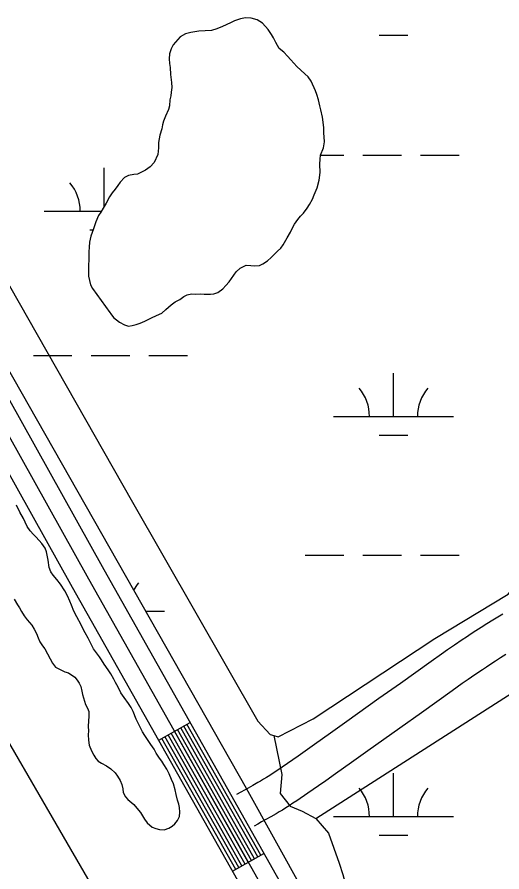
# Model space of a CAD drawing. Extents: x 3177185 to 3215018, y 812988 to 838321.
# Drawn here: x 3188139 to 3188542, y 833092 to 833803 of the extents above; entities that cross this region are included whole.
import ezdxf

# ---------------------------------------------------------------- set-up
doc = ezdxf.new("R2010")
doc.units = 0
for name, color, linetype in [('V-LEVE-TOET', 7, 'Continuous'), ('V-ROAD-CNTR', 7, 'Continuous'), ('V-TOPO-SHOR', 7, 'Continuous'), ('V-WETL-SWMP', 7, 'Continuous')]:
    doc.layers.add(name, color=color, linetype=linetype)

msp = doc.modelspace()

# ---------------------------------------------------------------- linework, layer by layer
at = {"layer": 'V-LEVE-TOET'}
msp.add_lwpolyline([(3187577.88, 834155.85), (3187883.42, 833643.85), (3188049.82, 833341.58), (3188238.33, 833016.73), (3188405.34, 832724.96), (3188592.72, 832391.62), (3188808.29, 832017.06), (3189000.33, 831685.06), (3189161.27, 831409.93), (3189321.89, 831131.63)], dxfattribs=at)
at = {"layer": 'V-ROAD-CNTR'}
for p, q in [((3188257.07, 833201.61), (3188283.2, 833216.35)), ((3188318.46, 833092.73), (3188344.59, 833107.46))]:
    msp.add_line(p, q, dxfattribs=at)
for points in [[(3187154.46, 835210.68), (3188198.58, 833335.9), (3188523.21, 832760.12), (3189009.27, 831902.07), (3189884.71, 830351.6)], [(3189871.27, 830344.91), (3188996.21, 831894.69), (3188510.15, 832752.74), (3188185.49, 833328.56), (3187141.35, 835203.39)], [(3189898.16, 830358.29), (3189022.32, 831909.46), (3188536.27, 832767.5), (3188211.66, 833343.23), (3187206.26, 835148.51)], [(3188543.13, 833306.34), (3188540.29, 833304.67), (3188534.89, 833301.42), (3188529.85, 833298.32), (3188525.17, 833295.37), (3188520.82, 833292.57), (3188516.76, 833289.92), (3188512.98, 833287.41), (3188509.45, 833285.04), (3188502.9, 833280.59), (3188497.2, 833276.65), (3188492.24, 833273.18), (3188483.63, 833267.1), (3188458.04, 833248.87), (3188440.16, 833236.16), (3188413.4, 833217.04), (3188400.03, 833207.51), (3188386.67, 833198.01), (3188378.82, 833192.47), (3188372.93, 833188.36), (3188364.02, 833182.2)], [(3188545.73, 833272.86), (3188541.28, 833270.06), (3188537.13, 833267.39), (3188533.25, 833264.86), (3188529.62, 833262.45), (3188526.24, 833260.18), (3188519.87, 833255.85), (3188514.33, 833252.02), (3188509.49, 833248.63), (3188500.99, 833242.63), (3188475.43, 833224.43), (3188457.57, 833211.73), (3188430.83, 833192.63), (3188417.43, 833183.07), (3188404, 833173.52), (3188396.05, 833167.92), (3188390.05, 833163.73), (3188381.08, 833157.52)], [(3188334.14, 833101.57), (3188272.75, 833210.45)], [(3188336.75, 833103.04), (3188275.36, 833211.93)], [(3188339.36, 833104.52), (3188277.97, 833213.4)], [(3188341.98, 833105.99), (3188280.59, 833214.88)], [(3188321.07, 833094.2), (3188259.68, 833203.09)], [(3188323.68, 833095.68), (3188262.29, 833204.56)], [(3188326.3, 833097.15), (3188264.91, 833206.03)], [(3188328.91, 833098.62), (3188267.52, 833207.51)], [(3188331.52, 833100.1), (3188270.13, 833208.98)], [(3188364.09, 833182.25), (3188355.16, 833176.15), (3188352.17, 833174.15), (3188349.37, 833172.33), (3188346.71, 833170.64), (3188344.2, 833169.09), (3188341.83, 833167.65), (3188339.61, 833166.33), (3188335.34, 833163.85), (3188331.59, 833161.74), (3188328.28, 833159.91), (3188325.38, 833158.34), (3188321.85, 833156.48)], [(3188381.01, 833157.47), (3188371.96, 833151.3), (3188368.69, 833149.11), (3188365.57, 833147.08), (3188362.64, 833145.22), (3188359.88, 833143.51), (3188357.28, 833141.93), (3188354.81, 833140.47), (3188350.24, 833137.81), (3188346.2, 833135.53), (3188342.65, 833133.58), (3188339.52, 833131.89), (3188336.36, 833130.22)]]:
    msp.add_lwpolyline(points, dxfattribs=at)
at = {"layer": 'V-TOPO-SHOR'}
for points in [[(3187967.94, 833840.71), (3188040.79, 833730.96), (3188116.81, 833607.79), (3188235.35, 833399.53), (3188339.54, 833217.31), (3188349.67, 833206.24), (3188352.8, 833205.42)], [(3188352.8, 833205.42), (3188356.4, 833204.46), (3188385.53, 833219.33), (3188486.52, 833286.2), (3188547.6, 833322.92), (3188566.62, 833345.48), (3188588.77, 833361.87), (3188614.56, 833373.35), (3188640.61, 833382.78), (3188682.39, 833402.09), (3188705.38, 833403.48), (3188730.9, 833417.82), (3188790.18, 833451.68), (3188871.2, 833478.67), (3188910.7, 833485.82), (3188977.08, 833492.59), (3189061.53, 833504.08), (3189084.77, 833508.84)], [(3188141.76, 833391.25), (3188138.9, 833397.07)], [(3188196.33, 833231.15), (3188198.01, 833228.32), (3188198.86, 833225.33), (3188199.04, 833221.32), (3188198.73, 833217.66), (3188198.41, 833212.99), (3188198.6, 833209.32), (3188198.44, 833206.15), (3188198.63, 833201.66), (3188199.15, 833197.49), (3188201.17, 833192.66), (3188203.02, 833189.01), (3188204.87, 833186.51), (3188206.88, 833184.19), (3188209.55, 833182.37), (3188213.73, 833180.22), (3188217.24, 833177.74), (3188220.93, 833174.42), (3188222.77, 833171.59), (3188224.95, 833168.1), (3188226.3, 833164.78), (3188227.15, 833161.11), (3188227.5, 833158.11), (3188229.35, 833154.62), (3188231.36, 833152.3), (3188236.38, 833148.15), (3188238.89, 833145.17), (3188241.91, 833141.51), (3188245.27, 833136.03), (3188247.45, 833132.87), (3188251.64, 833129.22), (3188254.64, 833128.07), (3188257.81, 833127.42), (3188261.48, 833126.93), (3188265.47, 833128.45), (3188268.3, 833130.13), (3188270.62, 833132.14), (3188272.78, 833134.82), (3188274.43, 833138.16), (3188274.75, 833141.66), (3188274.23, 833145.49), (3188273.71, 833148.49), (3188272.7, 833151.65), (3188271.51, 833156.31), (3188270.66, 833160.31), (3188269.31, 833165.31), (3188267.79, 833168.97), (3188265.77, 833173.62), (3188263.75, 833177.62), (3188261.4, 833181.27), (3188259.72, 833184.27), (3188257.87, 833186.76), (3188255.02, 833190.91), (3188253.17, 833194.23), (3188250.65, 833198.06), (3188247.8, 833202.21), (3188245.62, 833205.37), (3188243.6, 833208.69), (3188239.9, 833215.68), (3188238.39, 833219.01), (3188235.86, 833225.33), (3188234.18, 833228.82), (3188231.83, 833231.98), (3188228.31, 833237.13), (3188225.62, 833240.95), (3188223.27, 833245.77), (3188221.25, 833249.6), (3188219.73, 833252.26), (3188217.21, 833256.91), (3188215.03, 833260.07), (3188211.84, 833264.72), (3188209.49, 833268.38), (3188207.82, 833270.87), (3188202.95, 833277.68), (3188200.26, 833282.51), (3188198.41, 833286.33), (3188196.06, 833290.99), (3188194.38, 833293.81), (3188192.52, 833297.64), (3188189, 833304.29), (3188186.64, 833308.95), (3188184.45, 833313.94), (3188183.1, 833317.1), (3188181.25, 833321.76), (3188179.06, 833325.91), (3188175.37, 833331.4), (3188172.52, 833335.22), (3188169.33, 833338.87), (3188167.49, 833341.53), (3188165.97, 833345.19), (3188165.11, 833351.19), (3188163.75, 833358.35), (3188162.73, 833361.18), (3188160.05, 833365.16), (3188155.19, 833370.48), (3188153.01, 833372.8), (3188150.33, 833375.79), (3188147.81, 833379.44), (3188145.96, 833382.94), (3188144.61, 833386.1), (3188141.76, 833391.25)], [(3188387.74, 833136.58), (3188585.7, 833263.24), (3188706.58, 833330.4), (3188760.31, 833352.79), (3188807.45, 833346.48)], [(3188136.92, 833318.89), (3188139.78, 833314.23), (3188141.45, 833311.57), (3188143.14, 833308.75), (3188145.15, 833305.09), (3188147.83, 833301.6), (3188151.69, 833297.28), (3188153.54, 833293.96), (3188155.39, 833290.3), (3188156.74, 833286.64), (3188158.25, 833283.31), (3188160.43, 833280.16), (3188162.28, 833277.5)], [(3188162.28, 833277.5), (3188164.63, 833273.51), (3188166.98, 833269.35), (3188168.83, 833265.53), (3188171.35, 833262.37), (3188174.69, 833260.55), (3188179.04, 833258.57), (3188182.04, 833257.59), (3188187.39, 833254.11), (3188189.4, 833251.62), (3188191.08, 833249.13), (3188192.26, 833246.3), (3188193.28, 833242.47), (3188193.79, 833239.47), (3188196.33, 833231.15)], [(3188352.8, 833205.42), (3188359.4, 833173.15), (3188358.19, 833157.38), (3188366.5, 833146.82), (3188376.34, 833142.47), (3188387.74, 833136.58), (3188398.13, 833124.22), (3188407.03, 833099.46), (3188410.18, 833089.91), (3188416.48, 833066.68), (3188421.2, 833053.01), (3188432.41, 833031.61), (3188439.47, 833012.78), (3188444.7, 833000.14), (3188450.43, 832989.83), (3188472.03, 832956.33), (3188488.97, 832924.63), (3188503.56, 832898.34), (3188516.84, 832877.72), (3188532.72, 832851.95), (3188547.3, 832826.96)]]:
    msp.add_lwpolyline(points, dxfattribs=at)
at = {"layer": 'V-WETL-SWMP'}
for p, q in [((3188329.99, 833161.31), (3187195.53, 835158.68)), ((3188319.98, 833799.95), (3188316.65, 833798.1)), ((3188324.97, 833801.64), (3188319.98, 833799.95)), ((3188329.14, 833802.49), (3188324.97, 833801.64)), ((3188333.97, 833802.01), (3188329.14, 833802.49)), ((3188338.81, 833800.7), (3188333.97, 833802.01)), ((3188343.32, 833798.05), (3188338.81, 833800.7)), ((3188305.51, 833793.21), (3188300.85, 833791.69)), ((3188310, 833795.07), (3188305.51, 833793.21)), ((3188316.65, 833798.1), (3188310, 833795.07)), ((3188348.18, 833792.57), (3188343.32, 833798.05)), ((3188350.87, 833788.59), (3188348.18, 833792.57)), ((3188274.87, 833786.57), (3188269.23, 833779.88)), ((3188279.36, 833788.93), (3188274.87, 833786.57)), ((3188283.69, 833790.28), (3188279.36, 833788.93)), ((3188290.35, 833791.14), (3188283.69, 833790.28)), ((3188300.85, 833791.69), (3188290.35, 833791.14)), ((3188352.55, 833785.76), (3188350.87, 833788.59)), ((3188354.57, 833781.77), (3188352.55, 833785.76)), ((3188440.27, 833788.03), (3188464.27, 833788.03)), ((3188269.23, 833779.88), (3188267.41, 833776.54)), ((3188357.26, 833776.95), (3188354.57, 833781.77)), ((3188265.93, 833772.53), (3188265.78, 833768.36)), ((3188267.41, 833776.54), (3188265.93, 833772.53)), ((3188361.1, 833773.8), (3188357.26, 833776.95)), ((3188364.29, 833770.48), (3188361.1, 833773.8)), ((3188265.78, 833768.36), (3188266.14, 833764.36)), ((3188266.14, 833764.36), (3188266.65, 833761.03)), ((3188366.97, 833767.49), (3188364.29, 833770.48)), ((3188369.31, 833764.67), (3188366.97, 833767.49)), ((3188371.99, 833762.01), (3188369.31, 833764.67)), ((3188266.65, 833761.03), (3188267.01, 833755.2)), ((3188378.69, 833755.88), (3188371.99, 833762.01)), ((3188267.01, 833755.2), (3188267.71, 833748.7)), ((3188381.37, 833753.39), (3188378.69, 833755.88)), ((3188383.72, 833749.73), (3188381.37, 833753.39)), ((3188387.42, 833741.58), (3188383.72, 833749.73)), ((3188267.89, 833744.37), (3188267.41, 833740.53)), ((3188267.71, 833748.7), (3188267.89, 833744.37)), ((3188267.09, 833737.36), (3188266.27, 833734.03)), ((3188267.41, 833740.53), (3188267.09, 833737.36)), ((3188388.6, 833738.59), (3188387.42, 833741.58)), ((3188389.95, 833734.09), (3188388.6, 833738.59)), ((3188265.96, 833729.19), (3188265.14, 833726.19)), ((3188266.27, 833734.03), (3188265.96, 833729.19)), ((3188391.14, 833729.26), (3188389.95, 833734.09)), ((3188391.99, 833725.77), (3188391.14, 833729.26)), ((3188265.14, 833726.19), (3188262.67, 833720.68)), ((3188393.35, 833719.61), (3188391.99, 833725.77)), ((3188261.02, 833716.5), (3188260.2, 833713.33)), ((3188262.67, 833720.68), (3188261.02, 833716.5)), ((3188394.23, 833711.11), (3188393.35, 833719.61)), ((3188259.55, 833710.16), (3188257.91, 833704.82)), ((3188260.2, 833713.33), (3188259.55, 833710.16)), ((3188394.41, 833706.44), (3188394.23, 833711.11)), ((3188257.91, 833704.82), (3188256.93, 833698.81)), ((3188394.76, 833703.44), (3188394.41, 833706.44)), ((3188394.78, 833699.28), (3188394.76, 833703.44)), ((3188256.79, 833694.15), (3188256.31, 833688.64)), ((3188256.93, 833698.81), (3188256.79, 833694.15)), ((3188391.67, 833688.09), (3188393.97, 833694.11)), ((3188393.97, 833694.11), (3188394.78, 833699.28)), ((3188256.31, 833688.64), (3188253.34, 833681.96)), ((3188391.35, 833684.93), (3188391.67, 833688.09)), ((3188391.66, 833688.03), (3188410.86, 833688.03)), ((3188426.86, 833688.03), (3188458.86, 833688.03)), ((3188474.86, 833688.03), (3188506.86, 833688.03)), ((3188250.03, 833678.45), (3188246.21, 833675.6)), ((3188253.34, 833681.96), (3188250.03, 833678.45)), ((3188391.03, 833680.76), (3188391.35, 833684.93)), ((3188391.23, 833673.76), (3188391.03, 833680.76)), ((3188211.79, 833645.53), (3188211.79, 833677.6)), ((3188231.89, 833671.36), (3188228.73, 833669.51)), ((3188236.39, 833672.05), (3188231.89, 833671.36)), ((3188239.55, 833672.23), (3188236.39, 833672.05)), ((3188246.21, 833675.6), (3188239.55, 833672.23)), ((3188390.59, 833667.25), (3188391.23, 833673.76)), ((3188225.08, 833665.66), (3188223.09, 833662.82)), ((3188228.73, 833669.51), (3188225.08, 833665.66)), ((3188388.95, 833661.08), (3188390.59, 833667.25)), ((3188220.77, 833659.81), (3188218.29, 833656.8)), ((3188223.09, 833662.82), (3188220.77, 833659.81)), ((3188386.32, 833655.07), (3188388.95, 833661.08)), ((3188216.3, 833653.46), (3188213.33, 833648.11)), ((3188218.29, 833656.8), (3188216.3, 833653.46)), ((3188382.52, 833647.05), (3188384.83, 833651.56)), ((3188384.83, 833651.56), (3188386.32, 833655.07)), ((3188210.85, 833643.93), (3188208.86, 833640.75)), ((3188213.33, 833648.11), (3188210.85, 833643.93)), ((3188377.55, 833640.02), (3188380.53, 833644.04)), ((3188380.53, 833644.04), (3188382.52, 833647.05)), ((3188161.79, 833641.6), (3188209.39, 833641.6)), ((3188207.04, 833638.08), (3188204.73, 833632.73)), ((3188208.86, 833640.75), (3188207.04, 833638.08)), ((3188372.74, 833634.67), (3188375.06, 833637.35)), ((3188375.06, 833637.35), (3188377.55, 833640.02)), ((3188204.73, 833632.73), (3188202.92, 833626.89)), ((3188368.11, 833627.15), (3188370.09, 833630.82)), ((3188370.09, 833630.82), (3188372.74, 833634.67)), ((3188199.79, 833626.17), (3188202.67, 833626.17)), ((3188202.92, 833626.89), (3188200.78, 833620.71)), ((3188363.98, 833619.46), (3188366.62, 833623.97)), ((3188366.62, 833623.97), (3188368.11, 833627.15)), ((3188199.64, 833615.88), (3188199.16, 833611.54)), ((3188200.78, 833620.71), (3188199.64, 833615.88)), ((3188360.5, 833613.44), (3188363.98, 833619.46)), ((3188199.16, 833611.54), (3188199.01, 833607.87)), ((3188199.01, 833607.87), (3188199.04, 833601.7)), ((3188350.55, 833603.06), (3188355.86, 833608.25)), ((3188355.86, 833608.25), (3188358.51, 833610.77)), ((3188358.51, 833610.77), (3188360.5, 833613.44)), ((3188199.04, 833601.7), (3188198.73, 833596.2)), ((3188343.74, 833597.86), (3188347.56, 833600.22)), ((3188347.56, 833600.22), (3188350.55, 833603.06)), ((3188198.73, 833596.2), (3188198.58, 833592.37)), ((3188321.6, 833591.1), (3188324.75, 833594.28)), ((3188324.75, 833594.28), (3188329.91, 833596.63)), ((3188329.91, 833596.63), (3188333.58, 833596.48)), ((3188333.58, 833596.48), (3188336.91, 833596)), ((3188336.91, 833596), (3188340.91, 833596.35)), ((3188340.91, 833596.35), (3188343.74, 833597.86)), ((3188198.58, 833592.37), (3188198.77, 833587.54)), ((3188198.77, 833587.54), (3188200.47, 833580.21)), ((3188315.64, 833582.73), (3188321.6, 833591.1)), ((3188200.47, 833580.21), (3188201.92, 833577.16)), ((3188310.33, 833577.04), (3188312.98, 833579.89)), ((3188312.98, 833579.89), (3188315.64, 833582.73)), ((3188201.92, 833577.16), (3188216.46, 833557.26)), ((3188278.02, 833570.56), (3188280.85, 833572.07)), ((3188280.85, 833572.07), (3188284.35, 833572.92)), ((3188284.35, 833572.92), (3188287.35, 833572.6)), ((3188287.35, 833572.6), (3188291.68, 833572.79)), ((3188291.68, 833572.79), (3188294.85, 833572.64)), ((3188294.85, 833572.64), (3188300.01, 833572.66)), ((3188300.01, 833572.66), (3188303.01, 833572.84)), ((3188303.01, 833572.84), (3188306.34, 833573.86)), ((3188306.34, 833573.86), (3188310.33, 833577.04)), ((3188267.55, 833563.68), (3188270.87, 833566.2)), ((3188270.87, 833566.2), (3188274.7, 833568.05)), ((3188274.7, 833568.05), (3188278.02, 833570.56)), ((3188259.75, 833556.81), (3188263.07, 833559.83)), ((3188263.07, 833559.83), (3188267.55, 833563.68)), ((3188216.46, 833557.26), (3188217.41, 833556.12)), ((3188217.41, 833556.12), (3188219.43, 833553.13)), ((3188219.43, 833553.13), (3188221.94, 833551.14)), ((3188221.94, 833551.14), (3188224.61, 833549.15)), ((3188245.44, 833550.08), (3188251.1, 833552.77)), ((3188251.1, 833552.77), (3188255.26, 833554.79)), ((3188255.26, 833554.79), (3188259.75, 833556.81)), ((3188224.61, 833549.15), (3188228.62, 833547.17)), ((3188228.62, 833547.17), (3188231.96, 833546.02)), ((3188231.96, 833546.02), (3188235.13, 833546.36)), ((3188235.13, 833546.36), (3188238.46, 833547.38)), ((3188238.46, 833547.38), (3188241.78, 833548.56)), ((3188241.78, 833548.56), (3188245.44, 833550.08)), ((3188152.95, 833521.53), (3188184.95, 833521.53)), ((3188200.95, 833521.53), (3188232.95, 833521.53)), ((3188248.95, 833521.53), (3188280.95, 833521.53)), ((3188452.27, 833470.78), (3188452.27, 833506.78)), ((3188402.27, 833470.78), (3188502.27, 833470.78)), ((3188440.27, 833455.35), (3188464.27, 833455.35)), ((3188378.86, 833355.35), (3188410.86, 833355.35)), ((3188426.86, 833355.35), (3188458.86, 833355.35)), ((3188474.86, 833355.35), (3188506.86, 833355.35)), ((3188246.15, 833308.92), (3188261.79, 833308.92)), ((3188452.27, 833138.11), (3188452.27, 833174.11)), ((3189543.15, 830980.73), (3188329.99, 833161.31)), ((3188402.27, 833138.11), (3188502.27, 833138.11)), ((3188440.27, 833122.68), (3188464.27, 833122.68))]:
    msp.add_line(p, q, dxfattribs=at)
for centre, start, end in [((3188156.55, 833642.07), 359.22818, 40.77184), ((3188397.02, 833471.26), 359.22818, 40.77184), ((3188507.51, 833471.26), 139.22818, 180.77184), ((3188267.04, 833309.4), 139.22818, 151.05879), ((3188397.02, 833138.58), 359.22818, 40.77184), ((3188507.51, 833138.58), 139.22818, 180.77184)]:
    msp.add_arc(centre, 35.25, start, end, dxfattribs=at)

doc.saveas('drawing.dxf')
